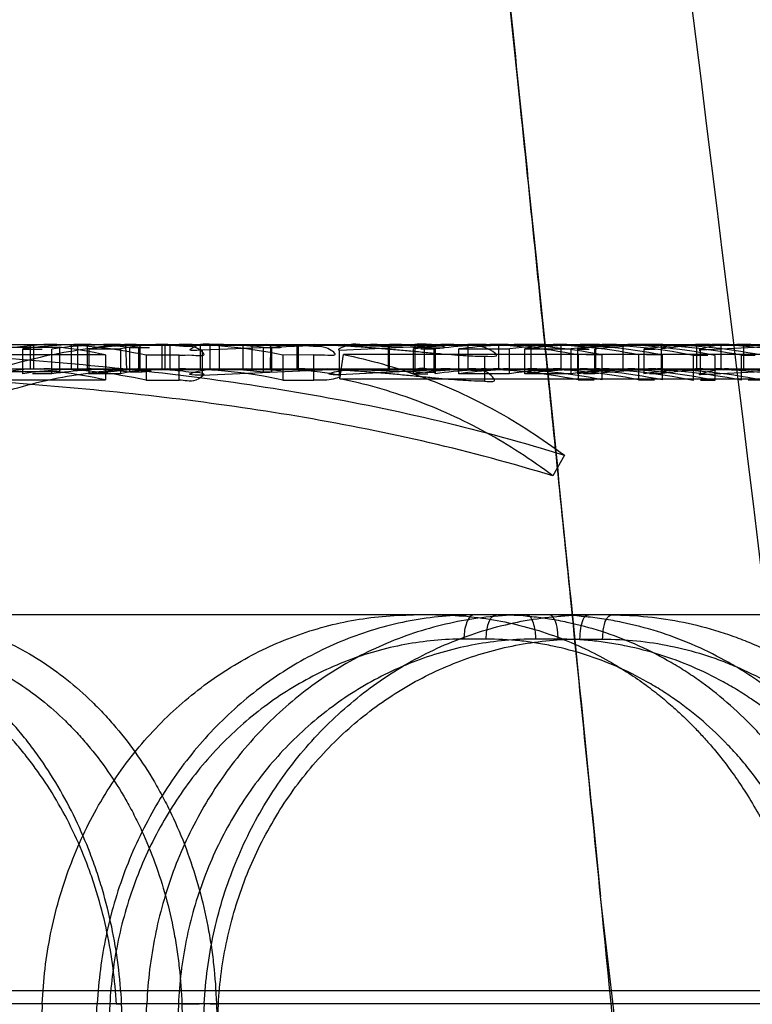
# Model space of a CAD drawing. Header units: millimetres. Extents: x 0 to 297, y 0 to 210.
# Tile 292 of 438: x 147.1989 to 147.2525, y 159.4255 to 159.4975. Entities that reach past the tile are written whole.
import ezdxf

# ---------------------------------------------------------------- set-up
doc = ezdxf.new("R2010")
doc.units = ezdxf.units.MM
doc.header["$LTSCALE"] = 16.335
doc.layers.add('INTFCLR_144815', color=7, linetype='CONTINUOUS')

msp = doc.modelspace()

# ---------------------------------------------------------------- linework, layer by layer
at = {"layer": 'INTFCLR_144815', "color": 9, "linetype": 'Continuous'}
for p, q in [((147.164701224, 159.4737782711), (147.2743686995, 159.4737782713)), ((147.2039001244, 159.4719778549), (147.2039001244, 159.47377787)), ((147.2076220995, 159.4735526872), (147.2076220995, 159.4717441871)), ((147.2135472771, 159.4719780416), (147.2135472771, 159.4737780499)), ((147.2173582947, 159.4735592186), (147.2173582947, 159.4717509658)), ((147.2278370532, 159.4737782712), (147.2278370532, 159.4719782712)), ((147.2285493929, 159.4719782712), (147.2285493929, 159.4737782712)), ((147.2317148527, 159.4737782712), (147.2317148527, 159.4719782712)), ((147.2339943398, 159.4719782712), (147.2339943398, 159.4737782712)), ((147.2106005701, 159.4711528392), (147.2106005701, 159.4729831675)), ((147.2204480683, 159.4711689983), (147.2204480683, 159.4729987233)), ((147.2487356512, 159.471536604), (147.2487356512, 159.4733527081)), ((147.1980435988, 159.4719782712), (147.2041590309, 159.4719782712)), ((147.2063165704, 159.4719782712), (147.2074620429, 159.4719782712)), ((147.207587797, 159.4719782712), (147.2132078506, 159.4719782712)), ((147.2155433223, 159.4719782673), (147.2205179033, 159.471978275)), ((147.2214300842, 159.4719782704), (147.2294230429, 159.4719782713)), ((147.2297550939, 159.4719782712), (147.2330642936, 159.4719782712)), ((147.2335916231, 159.4719782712), (147.2364572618, 159.4719782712)), ((147.2379664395, 159.4719782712), (147.2413480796, 159.4719782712)), ((147.241552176, 159.4719782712), (147.248389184, 159.4719782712)), ((147.2497910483, 159.4719782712), (147.2562863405, 159.4719782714)), ((147.2689839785, 159.4539782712), (147.03675921, 159.4539782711)), ((147.2330642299, 159.4522096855), (147.2314377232, 159.4522096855)), ((147.2383318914, 159.4522096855), (147.2366697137, 159.4522096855)), ((147.2399237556, 159.4522096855), (147.2415859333, 159.4522096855)), ((146.9822122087, 159.426490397), (147.3223029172, 159.4264903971)), ((147.0220789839, 159.4255483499), (147.2989428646, 159.4255483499)), ((147.2012338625, 159.3639782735), (147.2046042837, 159.4255483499)), ((147.2055247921, 159.4254855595), (147.2021560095, 159.3639782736)), ((147.2056198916, 159.3639782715), (147.2082359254, 159.4255483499)), ((147.2060074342, 159.4254855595), (147.2067317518, 159.4255426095)), ((147.2060074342, 159.4254855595), (147.2067317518, 159.4255426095)), ((147.2096452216, 159.3639782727), (147.2063903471, 159.4255483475)), ((147.2105495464, 159.4254855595), (147.2079378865, 159.3639782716)), ((147.2124269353, 159.4255483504), (147.2090439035, 159.3639782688)), ((147.210088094, 159.3639782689), (147.2134692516, 159.4254855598)), ((147.2107962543, 159.4254855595), (147.2133215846, 159.4255483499)), ((147.2107962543, 159.4254855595), (147.2127831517, 159.3639782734)), ((147.2133215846, 159.4255483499), (147.2153080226, 159.3639782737))]:
    msp.add_line(p, q, dxfattribs=at)
at = {"layer": 'INTFCLR_144815', "color": 6, "linetype": 'Continuous'}
for p, q in [((147.197248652, 159.4734440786), (147.200458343, 159.4737782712)), ((147.1973537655, 159.4735637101), (147.2018548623, 159.4735637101)), ((147.1997284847, 159.4719782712), (147.1997284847, 159.4737782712)), ((147.1999421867, 159.4737782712), (147.1999421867, 159.4719782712)), ((147.2018548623, 159.4735603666), (147.2018548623, 159.4717521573)), ((147.2026935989, 159.4737782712), (147.2026935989, 159.4719782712)), ((147.2031833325, 159.4719778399), (147.2031833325, 159.47377787)), ((147.2039001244, 159.47377787), (147.2031833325, 159.47377787)), ((147.2077289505, 159.473716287), (147.2039001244, 159.47377787)), ((147.2066846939, 159.4737221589), (147.2067586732, 159.471924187)), ((147.2066846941, 159.4737221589), (147.264550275, 159.473722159)), ((147.2069943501, 159.4735523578), (147.2076220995, 159.4735526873)), ((147.2069943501, 159.4717438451), (147.2069943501, 159.4735523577)), ((147.207587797, 159.4737782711), (147.2099060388, 159.4737158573)), ((147.2076220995, 159.4735526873), (147.2084240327, 159.4735521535)), ((147.2076220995, 159.4735526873), (147.2084240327, 159.4735521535)), ((147.2077289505, 159.473716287), (147.2077289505, 159.4719139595)), ((147.2093444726, 159.4719782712), (147.2093444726, 159.4737782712)), ((147.2095448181, 159.4737782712), (147.2095448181, 159.4719782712)), ((147.2099060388, 159.4737158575), (147.2099060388, 159.4719135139)), ((147.2121404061, 159.4737782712), (147.2121404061, 159.4719782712)), ((147.2227218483, 159.4737782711), (147.2123123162, 159.4733504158)), ((147.2128750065, 159.4719780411), (147.2128750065, 159.4737780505)), ((147.2172870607, 159.4737190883), (147.2135472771, 159.4737780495)), ((147.2159318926, 159.4737186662), (147.2151059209, 159.4737309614)), ((147.2159318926, 159.4737186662), (147.2151059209, 159.4737309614)), ((147.21525517, 159.4737727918), (147.2155433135, 159.4737782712)), ((147.21525517, 159.4737727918), (147.21525517, 159.4719725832)), ((147.2205179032, 159.4737782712), (147.2159318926, 159.4737186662)), ((147.2159318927, 159.4719164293), (147.2159318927, 159.4737186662)), ((147.2167706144, 159.473559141), (147.2173582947, 159.4735592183)), ((147.2167706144, 159.4717508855), (147.2167706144, 159.4735591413)), ((147.2193038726, 159.4737190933), (147.2170143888, 159.4737782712)), ((147.2172870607, 159.4719168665), (147.217312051, 159.4737782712)), ((147.2191997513, 159.4737782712), (147.2191997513, 159.4719782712)), ((147.2193038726, 159.4737190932), (147.2193038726, 159.4719168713)), ((147.2214300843, 159.4737782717), (147.2292526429, 159.4735110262)), ((147.2223208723, 159.4733635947), (147.2311285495, 159.4737782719)), ((147.2259135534, 159.4719782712), (147.2259135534, 159.4737782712)), ((147.2294230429, 159.4737782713), (147.2259627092, 159.4737216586)), ((147.2259627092, 159.4737216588), (147.2259627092, 159.4719195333)), ((147.2268581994, 159.4737782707), (147.2260006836, 159.4737683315)), ((147.2268581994, 159.4737782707), (147.2260006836, 159.4737683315)), ((147.2292526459, 159.4717009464), (147.2292526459, 159.4735110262)), ((147.2363209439, 159.4737462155), (147.2374328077, 159.4737747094)), ((147.2385202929, 159.4737469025), (147.2363209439, 159.4737469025)), ((147.2363209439, 159.4737462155), (147.2363209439, 159.4719450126)), ((147.2385202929, 159.4737469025), (147.2385202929, 159.4719457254)), ((147.2410554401, 159.4737459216), (147.2421852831, 159.4737746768)), ((147.2410554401, 159.4737459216), (147.2410554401, 159.4719447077)), ((147.243072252, 159.4737466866), (147.2417276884, 159.4737466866)), ((147.243072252, 159.4737466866), (147.243072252, 159.4719455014)), ((147.2458698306, 159.4737597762), (147.2458564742, 159.471627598)), ((147.2458698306, 159.4737597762), (147.2484520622, 159.4737597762)), ((147.2484520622, 159.4737597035), (147.2484520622, 159.4719590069)), ((147.2572676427, 159.4737782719), (147.2487356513, 159.473352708)), ((147.2502329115, 159.4737782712), (147.2502329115, 159.4719782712)), ((147.2519113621, 159.4719782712), (147.2519113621, 159.4737782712)), ((147.2052073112, 159.4730113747), (147.1983243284, 159.4730113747)), ((147.1991580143, 159.4716267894), (147.1991580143, 159.4734395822)), ((147.1991580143, 159.4734372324), (147.2005738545, 159.4734372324)), ((147.2012816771, 159.4716243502), (147.2012816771, 159.4734372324)), ((147.2039974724, 159.4734402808), (147.2039974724, 159.4716275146)), ((147.2039974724, 159.4734402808), (147.2063170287, 159.4734402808)), ((147.2052073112, 159.4730113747), (147.2052073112, 159.4711821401)), ((147.2063170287, 159.4734438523), (147.2063170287, 159.4716312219)), ((147.2106005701, 159.4729831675), (147.208178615, 159.4729765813)), ((147.208178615, 159.4729765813), (147.208178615, 159.4711459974)), ((147.2123123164, 159.4715342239), (147.2123123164, 159.4733504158)), ((147.2204480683, 159.4729987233), (147.2181908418, 159.4729921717)), ((147.2181908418, 159.4729921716), (147.2181908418, 159.4711621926)), ((147.2223208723, 159.4715479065), (147.2223208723, 159.4733635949)), ((147.2223471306, 159.4712610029), (147.2226156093, 159.4730341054)), ((147.2829457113, 159.4730341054), (147.2226156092, 159.4730341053)), ((147.2277363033, 159.4716305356), (147.2277363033, 159.4734431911)), ((147.2293390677, 159.4734434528), (147.2293390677, 159.4716308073)), ((147.2310540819, 159.4716281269), (147.2310540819, 159.4734408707)), ((147.2310540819, 159.4734387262), (147.2347671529, 159.4734387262)), ((147.232934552, 159.4729068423), (147.232934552, 159.471073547)), ((147.2347671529, 159.471625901), (147.2347671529, 159.4734387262)), ((147.2358865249, 159.4716286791), (147.2358865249, 159.4734414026)), ((147.2358865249, 159.4734393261), (147.239283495, 159.4734393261)), ((147.239283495, 159.4716265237), (147.239283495, 159.4734393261)), ((147.2397615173, 159.4716298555), (147.2397615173, 159.473442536)), ((147.2397615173, 159.4734372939), (147.2405956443, 159.4734372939)), ((147.2397954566, 159.4730004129), (147.2397954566, 159.4711707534)), ((147.2415317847, 159.4730048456), (147.240374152, 159.4730048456)), ((147.241012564, 159.471624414), (147.241012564, 159.4734372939)), ((147.2415317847, 159.4730048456), (147.2415317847, 159.4711753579)), ((147.2442164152, 159.4730093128), (147.2442164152, 159.4711799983)), ((147.2446054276, 159.4734355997), (147.2446054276, 159.4716226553)), ((147.2446054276, 159.4734355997), (147.2454393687, 159.4734355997)), ((147.2459527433, 159.4730048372), (147.2447952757, 159.4730048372)), ((147.2459527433, 159.4730048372), (147.2459527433, 159.4711753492)), ((147.2482027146, 159.4729707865), (147.2482027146, 159.4711399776)), ((147.249805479, 159.4729705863), (147.249805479, 159.4711397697)), ((147.2517252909, 159.4729786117), (147.2527344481, 159.4729786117)), ((147.2517252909, 159.472976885), (147.2517252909, 159.4711463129)), ((147.2018548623, 159.4717556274), (147.1973537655, 159.4717556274)), ((147.2012816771, 159.4716243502), (147.1998663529, 159.4716243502)), ((147.2031833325, 159.4719778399), (147.2039001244, 159.4719778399)), ((147.2077289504, 159.4719139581), (147.2039001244, 159.4719778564)), ((147.2039974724, 159.4716238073), (147.2074620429, 159.4719782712)), ((147.2063170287, 159.4716275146), (147.2039974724, 159.4716275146)), ((147.2041590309, 159.4719782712), (147.2063165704, 159.4719782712)), ((147.2646356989, 159.471924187), (147.2067586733, 159.471924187)), ((147.2076220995, 159.4717441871), (147.2069943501, 159.4717438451)), ((147.2074620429, 159.4719782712), (147.207587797, 159.4719782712)), ((147.2099060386, 159.4719135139), (147.2075877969, 159.4719782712)), ((147.2123123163, 159.4715342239), (147.2227218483, 159.4719782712)), ((147.2132078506, 159.4719782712), (147.2155433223, 159.4719782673)), ((147.2135472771, 159.4719780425), (147.2172870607, 159.4719168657)), ((147.2155433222, 159.4719782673), (147.2152551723, 159.4719725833)), ((147.2159318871, 159.4719164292), (147.2205179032, 159.471978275)), ((147.2173582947, 159.4717509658), (147.2167706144, 159.4717508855)), ((147.2193038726, 159.4719168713), (147.2170143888, 159.4719782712)), ((147.2172870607, 159.4719168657), (147.2180544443, 159.4718633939)), ((147.2172870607, 159.4719168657), (147.2180544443, 159.4718633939)), ((147.2205179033, 159.471978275), (147.2214300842, 159.4719782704)), ((147.2292526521, 159.4717009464), (147.2214300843, 159.4719782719)), ((147.2311285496, 159.4719782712), (147.2223208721, 159.4715479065)), ((147.2259211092, 159.4719259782), (147.2266989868, 159.4719778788)), ((147.2259211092, 159.4719259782), (147.2266989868, 159.4719778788)), ((147.2259627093, 159.4719195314), (147.2294230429, 159.4719782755)), ((147.2294230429, 159.4719782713), (147.2297550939, 159.4719782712)), ((147.2347671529, 159.471625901), (147.2310540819, 159.471625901)), ((147.2330642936, 159.4719782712), (147.2335916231, 159.4719782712)), ((147.239283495, 159.4716265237), (147.2358865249, 159.4716265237)), ((147.2363209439, 159.4719457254), (147.2385202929, 159.4719457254)), ((147.2364572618, 159.4719782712), (147.2379664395, 159.4719782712)), ((147.2379889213, 159.4719782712), (147.2368768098, 159.4719634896)), ((147.241012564, 159.471624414), (147.2401786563, 159.471624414)), ((147.2410554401, 159.4719455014), (147.2424004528, 159.4719455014)), ((147.2413480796, 159.4719782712), (147.241552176, 159.4719782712)), ((147.2427503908, 159.4719782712), (147.2416202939, 159.4719633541)), ((147.2458564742, 159.4716226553), (147.2450226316, 159.4716226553)), ((147.2484520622, 159.4719590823), (147.2458698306, 159.4719590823)), ((147.248389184, 159.4719782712), (147.2497910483, 159.4719782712)), ((147.2572676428, 159.4719782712), (147.2487356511, 159.471536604)), ((147.1983243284, 159.4711821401), (147.2052073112, 159.4711821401)), ((147.208178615, 159.4711459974), (147.2106005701, 159.4711528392)), ((147.2181908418, 159.4711621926), (147.2204480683, 159.4711689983)), ((147.2223471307, 159.4712610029), (147.2826356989, 159.4712610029)), ((147.2397954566, 159.4711753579), (147.2409534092, 159.4711753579)), ((147.2442164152, 159.4711753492), (147.2453743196, 159.4711753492)), ((147.2532390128, 159.4711481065), (147.2522298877, 159.4711481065)), ((147.2387886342, 159.4656600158), (147.2379355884, 159.4641534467)), ((147.2005884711, 159.4255483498), (147.1980863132, 159.3639782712)), ((147.2055247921, 159.4254855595), (147.204485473, 159.425549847)), ((147.2055247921, 159.4254855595), (147.204485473, 159.425549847)), ((147.2105495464, 159.4254855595), (147.2082359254, 159.4255483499)), ((147.2122654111, 159.4255539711), (147.2134692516, 159.4254855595)), ((147.2122654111, 159.4255539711), (147.2134692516, 159.4254855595))]:
    msp.add_line(p, q, dxfattribs=at)
msp.add_lwpolyline([(147.2152551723, 159.4719725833), (147.2152029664, 159.471969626), (147.2151605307, 159.4719662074), (147.2151278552, 159.4719623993), (147.215104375, 159.4719582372), (147.2150906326, 159.4719538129), (147.2150882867, 159.4719493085), (147.2150980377, 159.471944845), (147.215119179, 159.4719404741), (147.2151512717, 159.4719363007), (147.2151938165, 159.4719324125), (147.2152473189, 159.4719288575), (147.2153128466, 159.4719256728), (147.2153918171, 159.4719228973), (147.215482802, 159.4719205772), (147.215582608, 159.4719187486), (147.2156901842, 159.4719174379), (147.2158066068, 159.4719166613)], dxfattribs=at)
for centre, radius, start, end in [((147.2041623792, 159.4366393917), 0.0371389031, 90.0051656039, 97.7440058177), ((147.2006911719, 159.4384178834), 0.0353603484, 77.7753125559, 89.99003929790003), ((147.2063160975, 159.4367036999), 0.0370745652, 89.9992691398, 97.8044007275), ((147.1979889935, 159.4398641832), 0.0339172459, 77.7122491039, 83.4552302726), ((147.2030108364, 159.4385472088), 0.0352310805, 83.50778694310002, 89.71947087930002), ((147.2074781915, 159.4558789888), 0.0178994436, 90.0516917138, 101.2131780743), ((147.2097711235, 159.4557789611), 0.0179992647, 90.02176698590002, 101.0637060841), ((147.2105840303, 159.4365854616), 0.0371927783, 78.198411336, 89.99218428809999), ((147.2127458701, 159.4367093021), 0.0370689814, 83.766854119, 89.800399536), ((147.2330660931, 159.4312239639), 0.0425543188, 90.00242283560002, 97.1950055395), ((147.2346657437, 159.4312405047), 0.0425377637, 90.00100693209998, 97.1935906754), ((147.2364588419, 159.4303215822), 0.043456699, 90.00208323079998, 97.14444278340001), ((147.231806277, 159.4323648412), 0.0414134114, 78.8771953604, 89.99564603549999), ((147.2335843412, 159.4323288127), 0.0414495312, 78.9457751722, 89.98993415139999), ((147.2401529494, 159.4303437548), 0.0434345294, 92.15419323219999, 97.1228969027), ((147.2413493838, 159.4293161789), 0.0444621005, 90.0016807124, 97.05750903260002), ((147.2362733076, 159.4323717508), 0.0414065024, 78.9402808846, 89.9957251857), ((147.2379590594, 159.4323213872), 0.0414569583, 78.8826590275, 89.9898002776), ((147.2447275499, 159.4293176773), 0.044460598, 92.13365335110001, 97.0333309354), ((147.2459897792, 159.415841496), 0.0579367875, 90.00281966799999, 96.1712786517), ((147.2399486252, 159.4311906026), 0.042587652, 78.8245600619, 89.99618879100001), ((147.2473299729, 159.4159731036), 0.0578051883, 91.44742872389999, 96.2742685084), ((147.241545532, 159.4311514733), 0.0426268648, 78.826925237, 89.991069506), ((147.2434152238, 159.4302937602), 0.043484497, 78.9827873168, 89.9968251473), ((147.2496216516, 159.4374205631), 0.0363579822, 91.8434505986, 97.93025911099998), ((147.2449435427, 159.4302609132), 0.0435174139, 79.0107852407, 89.99253681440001), ((147.2508073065, 159.4373447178), 0.0364335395, 90.004947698, 97.8098845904), ((147.2483871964, 159.4292930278), 0.044485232, 79.14803895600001, 89.9974399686), ((147.2497938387, 159.4293490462), 0.0444292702, 79.1689651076, 90.0035985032), ((147.2288048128, 159.8332943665), 0.3598514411, 269.9149355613, 270.0850644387), ((147.2487369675, 159.2310755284), 0.2418956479, 89.87345591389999, 90.12654408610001), ((147.2004764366, 159.4567916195), 0.0151868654, 90.0682628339, 102.2711624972), ((147.2041605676, 159.4362044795), 0.0357737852, 90.002461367, 98.03849664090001), ((147.2006890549, 159.4378686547), 0.0341097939, 77.31608011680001, 89.98611801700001), ((147.2063182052, 159.4362108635), 0.0357674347, 90.0026188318, 98.094908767), ((147.1979979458, 159.4393302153), 0.0326505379, 77.24375898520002, 83.21597154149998), ((147.2030111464, 159.438023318), 0.0339549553, 83.2632107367, 89.70945100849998), ((147.2097806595, 159.454527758), 0.0174506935, 90.0537614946, 101.4481735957), ((147.2105835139, 159.4361178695), 0.0358605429, 77.7524052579, 89.9910688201), ((147.2127459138, 159.4362479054), 0.0357303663, 83.5324275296, 89.7929918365), ((147.2282705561, 159.8178478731), 0.3462176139, 269.9115861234, 270.0884138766), ((147.2330651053, 159.430975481), 0.041002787, 90.00113414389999, 97.4673909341), ((147.2346669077, 159.4309584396), 0.0410198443, 90.0026701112, 97.4629158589), ((147.2364579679, 159.4301042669), 0.0418740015, 90.000966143, 97.414760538), ((147.2318090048, 159.4320840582), 0.0398942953, 78.45190516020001, 89.9993979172), ((147.2335957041, 159.4321353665), 0.0398428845, 78.5107551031, 90.00586872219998), ((147.2401541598, 159.4300976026), 0.0418807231, 92.2358127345, 97.3902802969), ((147.2413486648, 159.4291331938), 0.04284507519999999, 90.0007826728, 97.32433052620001), ((147.2362759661, 159.4320901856), 0.0398881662, 78.5175428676, 89.99938104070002), ((147.2379706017, 159.4321292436), 0.039849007, 78.44495569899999, 90.005984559), ((147.2447285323, 159.4291114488), 0.0428668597, 92.21433308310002, 97.29754301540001), ((147.2459886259, 159.4161581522), 0.0558201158, 90.0017427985, 96.405059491), ((147.2399523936, 159.4309628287), 0.0410155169, 78.39570776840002, 90.001306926), ((147.2473307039, 159.4162541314), 0.055724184, 91.50224666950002, 96.5103313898), ((147.2415572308, 159.4310031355), 0.0409751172, 78.3870928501, 90.0070681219), ((147.243419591, 159.4301054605), 0.0418728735, 78.559206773, 90.00267864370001), ((147.2496176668, 159.4369760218), 0.0350023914, 91.9083427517, 98.2328818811), ((147.2449546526, 159.4301413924), 0.0418368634, 78.5790645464, 90.0074521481), ((147.250811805, 159.4367951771), 0.0351831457, 90.0124493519, 98.0966838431), ((147.2483922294, 159.4291489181), 0.0428294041, 78.7299455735, 90.00407388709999), ((147.2497969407, 159.4291833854), 0.0427948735, 78.7542677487, 90.0078890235), ((147.2492712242, 159.2382155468), 0.2329248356, 89.86858175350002, 90.13141824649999)]:
    msp.add_arc(centre, radius, start, end, dxfattribs=at)
msp.add_ellipse((146.8326356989, 157.2862271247), major_axis=(0, 3.6634840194), ratio=0.1377199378, start_param=-0.9685585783, end_param=-0.9445698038, dxfattribs=at)
at = {"layer": 'INTFCLR_144815', "color": 7, "linetype": 'Continuous'}
for points, knots in [([(147.200288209, 159.8370621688), (147.1999262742, 159.8370690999), (147.19984082, 159.8359171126), (147.1997146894, 159.8348987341), (147.199692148, 159.8335236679), (147.19969615, 159.8322358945), (147.1997238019, 159.8309995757), (147.1997659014, 159.8297294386), (147.1998342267, 159.8281575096), (147.1999340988, 159.8262868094), (147.2000437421, 159.8245121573), (147.2001495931, 159.8229323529), (147.2002498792, 159.821513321), (147.2003639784, 159.8199764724), (147.2004934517, 159.8183054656), (147.2006403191, 159.8164814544), (147.2008058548, 159.8144986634), (147.2009924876, 159.8123333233), (147.2012052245, 159.8099356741), (147.2014469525, 159.8072863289), (147.2017167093, 159.8044033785), (147.2020186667, 159.8012478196), (147.2023696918, 159.7976562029), (147.202758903, 159.7937537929), (147.2031920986, 159.7894859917), (147.2036775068, 159.7847777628), (147.2042418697, 159.7793847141), (147.2048775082, 159.773392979), (147.2055996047, 159.766666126), (147.2064152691, 159.7591470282), (147.2073548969, 159.7505634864), (147.2084172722, 159.7409312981), (147.2096237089, 159.7300579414), (147.2109835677, 159.7178538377), (147.2124756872, 159.7044954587), (147.2140952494, 159.6900037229), (147.2158108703, 159.6746337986), (147.2176324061, 159.6582683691), (147.2195291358, 159.6411535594), (147.2214931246, 159.6233320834), (147.2235094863, 159.6049108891), (147.2255903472, 159.5857503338), (147.2277458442, 159.5657248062), (147.2299574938, 159.5449717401), (147.2321930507, 159.5237673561), (147.234442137, 159.5021917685), (147.2367220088, 159.4800573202), (147.2390632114, 159.4570356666), (147.2406338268, 159.4413808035), (147.241432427, 159.4333639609)], [0, 0, 0, 0, 0.0026748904, 0.005488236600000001, 0.0089091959, 0.0123871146, 0.0151272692, 0.0180199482, 0.021784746, 0.0267505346, 0.0318633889, 0.0349225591, 0.038450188, 0.0423749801, 0.0463098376, 0.0508345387, 0.0558965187, 0.0610119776, 0.0668939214, 0.07368275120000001, 0.0806697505, 0.08828958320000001, 0.09710622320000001, 0.1073352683, 0.117268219, 0.1288037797, 0.1423095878, 0.1573359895, 0.1733261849, 0.1923010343, 0.2132218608, 0.2371303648, 0.2639065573, 0.2940600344, 0.3278667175, 0.3632278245, 0.4018086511, 0.4421431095, 0.4849015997, 0.5290472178, 0.5746263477, 0.6218320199, 0.6714603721, 0.7234531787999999, 0.7760483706, 0.829011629, 0.8837427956, 0.9404689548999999, 1, 1, 1, 1]), ([(147.2414324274, 159.4333639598), (147.2407047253, 159.440665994), (147.2393300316, 159.4543791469), (147.237366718, 159.4737242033), (147.2356194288, 159.4907665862), (147.2340575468, 159.50586584), (147.2326529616, 159.5193396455), (147.2313889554, 159.5313823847), (147.230237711, 159.5422846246), (147.2291764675, 159.5522811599), (147.2282013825, 159.5614222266), (147.2273195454, 159.5696542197), (147.2265356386, 159.5769452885), (147.2258334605, 159.5834550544), (147.2252040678, 159.5892737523), (147.2246421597, 159.5944566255), (147.2241395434, 159.5990829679), (147.2236871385, 159.603239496), (147.2232828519, 159.606947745), (147.222914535, 159.6103210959), (147.2225850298, 159.6133349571), (147.2222896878, 159.6160330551), (147.2220216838, 159.6184788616), (147.221778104, 159.6206996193), (147.2215555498, 159.6227268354), (147.2213546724, 159.6245551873), (147.2211705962, 159.6262294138), (147.2210017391, 159.627764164), (147.2208473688, 159.6291664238), (147.2207006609, 159.6304983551), (147.2205351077, 159.6320005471), (147.2203657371, 159.6335364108), (147.2202457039, 159.6346241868), (147.220191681, 159.6351137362)], [0, 0, 0, 0, 0.1085181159, 0.2038078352, 0.2875461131, 0.3618636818, 0.4282885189, 0.487877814, 0.5409311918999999, 0.5904083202, 0.6365382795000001, 0.6768771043, 0.7128403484, 0.7449807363, 0.7737025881, 0.7993897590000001, 0.8220747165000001, 0.8425199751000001, 0.8612199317, 0.8772376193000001, 0.8927018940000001, 0.9060547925, 0.9173756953, 0.9290872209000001, 0.9390925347, 0.9475344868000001, 0.9562877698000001, 0.964000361, 0.9703674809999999, 0.9771498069, 0.9838162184, 0.9927165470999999, 1, 1, 1, 1])]:
    msp.add_open_spline(points, degree=3, knots=knots, dxfattribs=at)
at = {"layer": 'INTFCLR_144815', "color": 9, "linetype": 'Continuous'}
for points, knots in [([(147.2939292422, 159.076301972), (147.2885169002, 159.1340301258), (147.2758473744, 159.2617119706), (147.2540261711, 159.4552279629), (147.2286106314, 159.6511563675), (147.2098896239, 159.7770173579), (147.2002882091, 159.8370621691)], [0, 0, 0, 0, 0.2268957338, 0.5020939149, 0.7620442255, 1, 1, 1, 1]), ([(147.2063903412, 159.4255483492), (147.2062918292, 159.4274337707), (147.2059286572, 159.4302478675), (147.205129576, 159.4334419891), (147.204569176, 159.4352241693), (147.2036413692, 159.437806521), (147.2022713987, 159.440679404), (147.2005633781, 159.4433174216), (147.1995078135, 159.44472912), (147.1978859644, 159.4467035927), (147.1960545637, 159.4484764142), (147.1940473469, 159.4499765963), (147.1926941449, 159.4508831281), (147.1902679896, 159.4522472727), (147.187649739, 159.453203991), (147.185355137, 159.4536817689), (147.183820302, 159.4539093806), (147.1826580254, 159.4539782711), (147.1818851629, 159.4539782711)], [0, 0, 0, 0, 0.1372712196, 0.2052298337, 0.2392153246, 0.2730583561, 0.4047297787, 0.4692984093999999, 0.5013153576, 0.5328355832, 0.6550823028, 0.685130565, 0.7150016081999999, 0.7734436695, 0.8872368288, 0.9156003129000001, 0.9438071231, 1, 1, 1, 1]), ([(147.1893380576, 159.4539782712), (147.1908724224, 159.4539782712), (147.1931929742, 159.453703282), (147.1957858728, 159.4529253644), (147.1972431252, 159.4523502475), (147.1994180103, 159.4513474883), (147.2018209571, 159.4498024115), (147.2039633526, 159.4479079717), (147.2051360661, 159.4467061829), (147.2068481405, 159.4447724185), (147.208341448, 159.4426134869), (147.2095979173, 159.4402990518), (147.2103916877, 159.4386727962), (147.2116142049, 159.4357002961), (147.2124703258, 159.4325662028), (147.2129417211, 159.429809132), (147.2131882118, 159.4279248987), (147.2132902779, 159.426500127), (147.2133215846, 159.4255483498)], [0, 0, 0, 0, 0.1122131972, 0.1688827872, 0.1976770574, 0.2267148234, 0.3439892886, 0.40465764, 0.4356288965, 0.4667317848, 0.5935166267, 0.6262191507, 0.6593305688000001, 0.7258095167, 0.8610570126, 0.8956709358, 0.930355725, 1, 1, 1, 1]), ([(147.2321697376, 159.4539782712), (147.2318653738, 159.4539782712), (147.2314891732, 159.4531590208), (147.2314402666, 159.4525679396), (147.2314377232, 159.4522096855)], [0, 0, 0, 0, 0.4593290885, 1, 1, 1, 1]), ([(147.2330642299, 159.4522096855), (147.2330657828, 159.4524284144), (147.2331114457, 159.4530155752), (147.2333615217, 159.4539782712), (147.2337962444, 159.4539782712)], [0, 0, 0, 0, 0.3347341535, 1, 1, 1, 1]), ([(147.2609925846, 159.4255483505), (147.2609145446, 159.4274345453), (147.2605521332, 159.4302561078), (147.2597059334, 159.4334453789), (147.259104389, 159.4352259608), (147.2580960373, 159.4378215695), (147.2565890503, 159.44070339), (147.2547153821, 159.4433238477), (147.253549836, 159.4447319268), (147.2517355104, 159.4467234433), (147.2496915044, 159.4484926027), (147.2474693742, 159.4499787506), (147.245951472, 159.4508876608), (147.2432112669, 159.452260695), (147.2402800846, 159.4532075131), (147.2377112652, 159.4536820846), (147.235978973, 159.4539097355), (147.2346687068, 159.4539782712), (147.2337962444, 159.4539782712)], [0, 0, 0, 0, 0.1304370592, 0.1952530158, 0.2277726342, 0.2602431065, 0.3876391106, 0.4509388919, 0.4825686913, 0.5138780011, 0.6370759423, 0.6678190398, 0.6985664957, 0.7592577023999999, 0.8793245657, 0.9095586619, 0.9397177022, 1, 1, 1, 1]), ([(147.2360247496, 159.4539782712), (147.2363150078, 159.4539782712), (147.2366198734, 159.4531268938), (147.2366674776, 159.4525671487), (147.2366697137, 159.4522096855)], [0, 0, 0, 0, 0.4481171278, 1, 1, 1, 1]), ([(147.2658231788, 159.4255483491), (147.2657192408, 159.4274372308), (147.2653118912, 159.4302617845), (147.2644078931, 159.4334469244), (147.2637711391, 159.4352266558), (147.2627064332, 159.4378265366), (147.2611283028, 159.4407093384), (147.2591845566, 159.4433252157), (147.2579770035, 159.444732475), (147.2560960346, 159.4467267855), (147.2539861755, 159.4484947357), (147.251700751, 159.4499789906), (147.2501386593, 159.4508880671), (147.2473218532, 159.4522613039), (147.2443184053, 159.4532074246), (147.2416889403, 159.4536820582), (147.2399175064, 159.4539096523), (147.2385784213, 159.4539782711), (147.2376869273, 159.4539782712)], [0, 0, 0, 0, 0.1288424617, 0.1930338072, 0.2252879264, 0.2575272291, 0.384363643, 0.447594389, 0.4792415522, 0.5106015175, 0.6342979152, 0.6652280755, 0.6961834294, 0.7573337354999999, 0.8784031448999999, 0.9088847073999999, 0.939282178, 1, 1, 1, 1]), ([(147.2383318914, 159.4522096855), (147.2383305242, 159.4524282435), (147.2382852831, 159.4529398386), (147.2381705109, 159.4535590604), (147.237837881, 159.4539782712), (147.2376869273, 159.4539782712)], [0, 0, 0, 0, 0.3325914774, 0.7702901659, 1, 1, 1, 1]), ([(147.2399237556, 159.4522096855), (147.2399254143, 159.45247485), (147.2399759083, 159.4530341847), (147.2401912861, 159.4539782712), (147.2405687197, 159.4539782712)], [0, 0, 0, 0, 0.4126491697, 1, 1, 1, 1]), ([(147.2415859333, 159.4522096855), (147.2415873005, 159.4524282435), (147.2416325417, 159.4529398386), (147.2417473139, 159.4535590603), (147.2420799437, 159.4539782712), (147.2422308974, 159.4539782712)], [0, 0, 0, 0, 0.3325914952, 0.7702902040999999, 1, 1, 1, 1]), ([(147.2422308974, 159.4539782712), (147.243998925, 159.4539782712), (147.2466629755, 159.4537064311), (147.2496685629, 159.4529273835), (147.2513558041, 159.4523514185), (147.2538477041, 159.4513579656), (147.2566190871, 159.4498267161), (147.2591267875, 159.4479151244), (147.2604908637, 159.4467093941), (147.2624567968, 159.4447952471), (147.2641979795, 159.4426379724), (147.2656734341, 159.4403023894), (147.2665957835, 159.4386801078), (147.2680150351, 159.4357256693), (147.2690271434, 159.432580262), (147.2695881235, 159.4298106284), (147.2698823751, 159.4279274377), (147.2700079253, 159.4265009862), (147.2700491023, 159.4255483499)], [0, 0, 0, 0, 0.1208501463, 0.1814032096, 0.2119749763, 0.2426503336, 0.3647425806, 0.4266530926, 0.4579310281, 0.4891255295, 0.6141870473, 0.6459586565, 0.6779489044, 0.7416879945, 0.8697536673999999, 0.9022899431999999, 0.9348235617, 1, 1, 1, 1]), ([(147.2060074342, 159.4254855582), (147.2059137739, 159.4272579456), (147.2055707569, 159.4299033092), (147.2048171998, 159.4329055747), (147.2042892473, 159.4345808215), (147.2034151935, 159.4370083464), (147.202125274, 159.4397089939), (147.200517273, 159.4421884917), (147.1995236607, 159.4435154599), (147.1979971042, 159.4453716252), (147.1962734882, 159.4470379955), (147.1943847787, 159.4484480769), (147.1931115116, 159.4493002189), (147.1908287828, 159.4505825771), (147.1883655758, 159.4514816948), (147.186207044, 159.4519310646), (147.1847632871, 159.4521451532), (147.183669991, 159.4522096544), (147.1829430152, 159.4522096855)], [0, 0, 0, 0, 0.1372189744, 0.2051572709, 0.2391345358, 0.2729704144, 0.4046232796, 0.4691910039, 0.5012093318, 0.532732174, 0.6549974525, 0.6850517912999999, 0.7149291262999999, 0.7733849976, 0.8872107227, 0.9155819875, 0.9437956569, 1, 1, 1, 1]), ([(147.1882802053, 159.4522096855), (147.1897215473, 159.4522096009), (147.1919014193, 159.4519513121), (147.1943368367, 159.451219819), (147.1957055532, 159.4506793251), (147.1977482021, 159.4497366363), (147.2000049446, 159.4482843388), (147.2020164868, 159.4465035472), (147.2031174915, 159.4453738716), (147.2047249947, 159.4435561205), (147.2061265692, 159.4415266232), (147.2073056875, 159.4393511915), (147.2080506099, 159.4378224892), (147.2091977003, 159.4350282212), (147.2100001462, 159.4320821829), (147.2104416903, 159.4294906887), (147.2106722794, 159.4277194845), (147.210767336, 159.42638021), (147.2107962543, 159.4254855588)], [0, 0, 0, 0, 0.1121881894, 0.1688419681, 0.1976277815, 0.2266576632, 0.3439058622, 0.4045631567, 0.4355300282, 0.4666294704, 0.5934112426, 0.6261161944, 0.6592317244, 0.7257227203, 0.8610048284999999, 0.8956301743, 0.9303276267, 1, 1, 1, 1]), ([(147.2314377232, 159.4522096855), (147.2307124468, 159.4522096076), (147.2292610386, 159.4521430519), (147.2271000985, 159.4518415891), (147.2249688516, 159.451342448), (147.2228810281, 159.4506487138), (147.2208526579, 159.4497648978), (147.2188989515, 159.4486977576), (147.2170336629, 159.4474555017), (147.2152700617, 159.4460463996), (147.21361992, 159.4444809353), (147.2120957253, 159.4427697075), (147.2107075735, 159.4409257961), (147.20946569, 159.4389616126), (147.2083782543, 159.4368908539), (147.2074535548, 159.4347278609), (147.206698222, 159.4324890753), (147.2061170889, 159.4301917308), (147.2057151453, 159.4278524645), (147.2055680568, 159.42627564), (147.2055247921, 159.4254855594)], [0, 0, 0, 0, 0.0530568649, 0.1061093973, 0.1593969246, 0.2129613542, 0.2668340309, 0.3210375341, 0.3756021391, 0.4305716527, 0.4859732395, 0.5417976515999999, 0.598018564, 0.6546259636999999, 0.7116114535, 0.7689383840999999, 0.8265308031, 0.8842829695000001, 0.9421158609, 1, 1, 1, 1]), ([(147.2366697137, 159.4522096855), (147.2359290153, 159.4522096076), (147.2344479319, 159.452143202), (147.2322439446, 159.451841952), (147.2300728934, 159.4513430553), (147.2279487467, 159.4506495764), (147.2258878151, 159.4497659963), (147.2239055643, 159.4486990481), (147.2220159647, 159.4474569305), (147.2202324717, 159.4460478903), (147.2185670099, 159.4444824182), (147.2170322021, 159.442771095), (147.2156382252, 159.4409270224), (147.2143953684, 159.4389626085), (147.2133118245, 159.4368915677), (147.2123958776, 159.4347282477), (147.2116540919, 159.4324891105), (147.2110911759, 159.4301914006), (147.2107120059, 159.4278517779), (147.2105830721, 159.4262753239), (147.2105495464, 159.4254855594)], [0, 0, 0, 0, 0.05385141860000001, 0.1076145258, 0.1615168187, 0.2155885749, 0.2698527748, 0.3243277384, 0.3790435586, 0.4340472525, 0.4893727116, 0.5450201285, 0.600975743, 0.6572438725, 0.7138321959, 0.7707214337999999, 0.8278541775, 0.8851436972, 0.9425295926, 1, 1, 1, 1]), ([(147.2134692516, 159.4254855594), (147.2135127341, 159.426276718), (147.2136618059, 159.4278559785), (147.2140711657, 159.4301982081), (147.2146638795, 159.4324974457), (147.2154344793, 159.4347366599), (147.2163779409, 159.4368991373), (147.2174876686, 159.4389693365), (147.2187554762, 159.4409332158), (147.2201729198, 159.4427768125), (147.2217294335, 159.4444875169), (147.2234146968, 159.4460523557), (147.2252159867, 159.4474608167), (147.2271210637, 159.4487022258), (147.2291161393, 159.4497683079), (147.2311873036, 159.4506510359), (147.2333192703, 159.4513438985), (147.2354955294, 159.4518423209), (147.2377018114, 159.452143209), (147.2391833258, 159.4522096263), (147.2399237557, 159.4522096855)], [0, 0, 0, 0, 0.0573704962, 0.1147152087, 0.1719891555, 0.2291081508, 0.2859985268, 0.3426328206, 0.3989939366, 0.4550614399, 0.5108213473, 0.566261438, 0.6213772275, 0.6761800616, 0.7306953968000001, 0.78495367, 0.8389832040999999, 0.8927952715, 0.9463889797, 1, 1, 1, 1]), ([(147.2586093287, 159.4254855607), (147.258536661, 159.4272585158), (147.2581972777, 159.4299107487), (147.2574029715, 159.432908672), (147.2568384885, 159.4345824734), (147.2558919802, 159.4370222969), (147.2544768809, 159.4397311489), (147.2527171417, 159.4421944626), (147.251622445, 159.4435180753), (147.249918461, 159.4453901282), (147.247998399, 159.4470531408), (147.245910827, 159.4484500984), (147.2444848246, 159.4493044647), (147.2419104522, 159.4505951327), (147.2391564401, 159.4514850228), (147.2367428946, 159.4519313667), (147.2351152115, 159.4521454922), (147.2338840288, 159.4522096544), (147.2330642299, 159.4522096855)], [0, 0, 0, 0, 0.1304692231, 0.195296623, 0.2278209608, 0.2602955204, 0.3877013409, 0.4510002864, 0.482628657, 0.5139363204, 0.6371215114, 0.6678607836, 0.6986043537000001, 0.7592876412, 0.8793364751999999, 0.9095668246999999, 0.939722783, 1, 1, 1, 1]), ([(147.2647982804, 159.425485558), (147.2646999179, 159.4272611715), (147.2643160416, 159.429916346), (147.2634646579, 159.4329101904), (147.2628654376, 159.4345831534), (147.2618634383, 159.4370271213), (147.2603786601, 159.4397370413), (147.2585500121, 159.442195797), (147.2574140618, 159.4435186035), (147.2556447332, 159.4453933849), (147.253660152, 159.4470551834), (147.2515106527, 159.4484503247), (147.2500415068, 159.4493048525), (147.2473923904, 159.450595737), (147.2445678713, 159.4514849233), (147.2420951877, 159.4519313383), (147.2404294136, 159.4521454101), (147.2391701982, 159.4522096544), (147.2383318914, 159.4522096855)], [0, 0, 0, 0, 0.1288133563, 0.1929938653, 0.2252436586, 0.2574793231, 0.3843072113, 0.4475385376, 0.4791869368, 0.5105487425, 0.6342565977, 0.6651901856, 0.6961489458, 0.7573064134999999, 0.8783917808, 0.9088769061, 0.9392774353, 1, 1, 1, 1]), ([(147.2415859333, 159.4522096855), (147.2432473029, 159.452209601), (147.2457506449, 159.4519542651), (147.2485747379, 159.4512217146), (147.2501600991, 159.4506804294), (147.2525014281, 159.4497465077), (147.2551053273, 159.4483072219), (147.2574611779, 159.4465102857), (147.2587425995, 159.4453768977), (147.2605895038, 159.4435776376), (147.2622249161, 159.4415497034), (147.2636106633, 159.4393543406), (147.2644769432, 159.4378293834), (147.2658097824, 159.4350521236), (147.2667597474, 159.4320954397), (147.2672862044, 159.4294921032), (147.2675621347, 159.4277218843), (147.2676795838, 159.4263810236), (147.2677179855, 159.4254855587)], [0, 0, 0, 0, 0.1208400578, 0.1813858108, 0.2119535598, 0.2426250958, 0.3647039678, 0.4266081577, 0.4578834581, 0.4890757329, 0.614133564, 0.6459059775, 0.6778979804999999, 0.741642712, 0.8697256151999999, 0.9022679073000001, 0.9348083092, 1, 1, 1, 1]), ([(147.2815890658, 159.0380882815), (147.2805365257, 159.0499547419), (147.2742892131, 159.1195518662), (147.2616161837, 159.2513867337), (147.2486260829, 159.3712159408), (147.2414324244, 159.4333639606)], [0, 0, 0, 0, 0.08995059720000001, 0.5276123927, 1, 1, 1, 1])]:
    msp.add_open_spline(points, degree=3, knots=knots, dxfattribs=at)
at = {"layer": 'INTFCLR_144815', "color": 6, "linetype": 'Continuous'}
for points, knots in [([(147.1647012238, 159.4737782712), (147.1708872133, 159.473773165), (147.1832762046, 159.4736473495), (147.2018641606, 159.472659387), (147.2205024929, 159.4704007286), (147.2327352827, 159.4675555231), (147.2387886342, 159.4656600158)], [0, 0, 0, 0, 0.2481974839, 0.4967363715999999, 0.7464265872, 1, 1, 1, 1]), ([(147.1905116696, 159.4691161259), (147.1913539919, 159.469569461), (147.1930624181, 159.4704135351), (147.1957005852, 159.4714876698), (147.1983919, 159.4723616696), (147.2011260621, 159.4730335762), (147.2038930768, 159.4734997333), (147.2057531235, 159.4736710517), (147.206684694, 159.4737221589)], [0, 0, 0, 0, 0.1693161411, 0.3369560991, 0.5037653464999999, 0.6697343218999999, 0.8348603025, 1, 1, 1, 1]), ([(147.2106005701, 159.4729831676), (147.2109063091, 159.4729838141), (147.2113725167, 159.4730445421), (147.2128209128, 159.4728312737), (147.2117856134, 159.4736684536), (147.2109595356, 159.473581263), (147.2102909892, 159.4736927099), (147.2099060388, 159.4737158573)], [0, 0, 0, 0, 0.2027236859, 0.4021819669, 0.5694587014, 0.7442938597, 1, 1, 1, 1]), ([(147.2123123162, 159.4733504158), (147.2120056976, 159.473353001), (147.2109358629, 159.4732220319), (147.2123070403, 159.4739516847), (147.2128127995, 159.4737782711), (147.2132078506, 159.4737782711)], [0, 0, 0, 0, 0.3251001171, 0.5811519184, 1, 1, 1, 1]), ([(147.2123123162, 159.4733504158), (147.2120056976, 159.473353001), (147.2109358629, 159.4732220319), (147.2123070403, 159.4739516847), (147.2128127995, 159.4737782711), (147.2132078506, 159.4737782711)], [0, 0, 0, 0, 0.3251001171, 0.5811519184, 1, 1, 1, 1]), ([(147.2173582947, 159.4735592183), (147.217597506, 159.4735597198), (147.2185765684, 159.4735075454), (147.2175544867, 159.4737037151), (147.2172870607, 159.4737190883)], [0, 0, 0, 0, 0.4717443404, 1, 1, 1, 1]), ([(147.2204480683, 159.4729987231), (147.2207083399, 159.4729996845), (147.2211194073, 159.4730430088), (147.2224232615, 159.4728825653), (147.2212919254, 159.4736582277), (147.2204437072, 159.4735830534), (147.2197231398, 159.4736951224), (147.2193038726, 159.4737190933)], [0, 0, 0, 0, 0.1755385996, 0.3524211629, 0.535219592, 0.7167679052, 1, 1, 1, 1]), ([(147.2193432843, 159.4737782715), (147.2197365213, 159.4737782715), (147.2205453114, 159.4737682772), (147.2217643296, 159.4737269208), (147.2229927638, 159.4736627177), (147.2242084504, 159.4735809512), (147.2254022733, 159.4734863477), (147.2265632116, 159.4733848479), (147.2276931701, 159.4732810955), (147.2287754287, 159.4731807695), (147.2297938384, 159.4730877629), (147.2307190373, 159.473011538), (147.2317535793, 159.472937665), (147.2324834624, 159.4729093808), (147.2329345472, 159.4729068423)], [0, 0, 0, 0, 0.0865917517, 0.1780925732, 0.2685681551, 0.3574525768, 0.4463866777, 0.5322704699, 0.6140677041, 0.6962527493, 0.7716083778, 0.8392567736, 0.9006684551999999, 1, 1, 1, 1]), ([(147.2250851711, 159.4737782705), (147.2246609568, 159.4737782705), (147.2238277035, 159.4736787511), (147.2232073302, 159.4739053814), (147.2220973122, 159.4733650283), (147.2223208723, 159.4733635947)], [0, 0, 0, 0, 0.4452606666, 0.7653436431, 1, 1, 1, 1]), ([(147.2250851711, 159.4737782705), (147.2246609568, 159.4737782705), (147.2238277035, 159.4736787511), (147.2232073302, 159.4739053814), (147.2220973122, 159.4733650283), (147.2223208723, 159.4733635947)], [0, 0, 0, 0, 0.4452606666, 0.7653436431, 1, 1, 1, 1]), ([(147.2292526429, 159.4735110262), (147.2295109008, 159.4735127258), (147.2304811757, 159.4735073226), (147.2288130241, 159.4738465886), (147.2283212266, 159.4737782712), (147.2278340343, 159.4737782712)], [0, 0, 0, 0, 0.2592384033, 0.5109685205, 1, 1, 1, 1]), ([(147.2329345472, 159.4729068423), (147.2332281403, 159.4729097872), (147.2343892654, 159.4727970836), (147.2326125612, 159.4738240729), (147.2317164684, 159.4736866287), (147.2306486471, 159.4737789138), (147.2300697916, 159.4737782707), (147.2297550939, 159.4737782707)], [0, 0, 0, 0, 0.1714433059, 0.397076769, 0.6576210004, 0.8162419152, 1, 1, 1, 1]), ([(147.2329345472, 159.4729068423), (147.2332281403, 159.4729097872), (147.2343892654, 159.4727970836), (147.2326125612, 159.4738240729), (147.2317164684, 159.4736866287), (147.2306486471, 159.4737789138), (147.2300697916, 159.4737782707), (147.2297550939, 159.4737782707)], [0, 0, 0, 0, 0.1714433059, 0.397076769, 0.6576210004, 0.8162419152, 1, 1, 1, 1]), ([(147.2524305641, 159.4737782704), (147.2521516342, 159.4737782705), (147.2516433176, 159.4737777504), (147.2506557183, 159.4737178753), (147.2500932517, 159.4737970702), (147.2484007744, 159.47335493), (147.2487356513, 159.473352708)], [0, 0, 0, 0, 0.223407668, 0.4195209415, 0.7317758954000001, 1, 1, 1, 1]), ([(147.2524305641, 159.4737782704), (147.2521516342, 159.4737782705), (147.2516433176, 159.4737777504), (147.2506557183, 159.4737178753), (147.2500932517, 159.4737970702), (147.2484007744, 159.47335493), (147.2487356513, 159.473352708)], [0, 0, 0, 0, 0.223407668, 0.4195209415, 0.7317758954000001, 1, 1, 1, 1]), ([(147.2226156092, 159.4730341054), (147.2235775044, 159.4728399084), (147.2254890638, 159.4723769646), (147.2283014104, 159.4714606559), (147.2310514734, 159.4703276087), (147.2337287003, 159.4689839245), (147.2363216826, 159.4674338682), (147.2379776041, 159.4662723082), (147.2387886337, 159.465660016)], [0, 0, 0, 0, 0.1642768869, 0.328872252, 0.4947033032, 0.6617291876, 0.8298803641, 1, 1, 1, 1]), ([(147.2278340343, 159.4719782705), (147.2281833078, 159.4719782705), (147.2284241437, 159.4722438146), (147.2294024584, 159.4717019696), (147.2292526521, 159.4717009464)], [0, 0, 0, 0, 0.6998302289, 1, 1, 1, 1]), ([(147.2278340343, 159.4719782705), (147.2281833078, 159.4719782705), (147.2284241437, 159.4722438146), (147.2294024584, 159.4717019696), (147.2292526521, 159.4717009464)], [0, 0, 0, 0, 0.6998302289, 1, 1, 1, 1]), ([(147.2379355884, 159.4641534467), (147.2319706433, 159.4659826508), (147.2199056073, 159.4687280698), (147.2015096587, 159.4709016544), (147.1831149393, 159.471852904), (147.1708389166, 159.4719730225), (147.1647012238, 159.4719782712)], [0, 0, 0, 0, 0.2524479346, 0.5018346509, 0.7507678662, 1, 1, 1, 1]), ([(147.2067586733, 159.471924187), (147.2058599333, 159.471874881), (147.2040658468, 159.4717095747), (147.2013974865, 159.4712597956), (147.1987617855, 159.4706117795), (147.1961682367, 159.4697692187), (147.1936268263, 159.4687342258), (147.1919813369, 159.4679211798), (147.191170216, 159.4674846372)], [0, 0, 0, 0, 0.1652943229, 0.3305000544, 0.4964943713, 0.6632805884, 0.8308415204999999, 1, 1, 1, 1]), ([(147.2077289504, 159.4719139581), (147.2080064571, 159.471896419), (147.2091477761, 159.4718427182), (147.2079360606, 159.4717441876), (147.2076220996, 159.4717441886)], [0, 0, 0, 0, 0.4696796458, 1, 1, 1, 1]), ([(147.2099060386, 159.4719135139), (147.2101575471, 159.4718978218), (147.2107441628, 159.4718649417), (147.2114137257, 159.4717287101), (147.2127835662, 159.4717327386), (147.2115607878, 159.4709074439), (147.211007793, 159.4711537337), (147.2106005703, 159.4711528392)], [0, 0, 0, 0, 0.1696150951, 0.374329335, 0.5646189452, 0.7259048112, 1, 1, 1, 1]), ([(147.2123123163, 159.4715342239), (147.2120044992, 159.4715369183), (147.2104719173, 159.4714919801), (147.2125862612, 159.4719782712), (147.2132078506, 159.4719782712)], [0, 0, 0, 0, 0.3312059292, 1, 1, 1, 1]), ([(147.2193038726, 159.4719168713), (147.2195480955, 159.4719023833), (147.2200747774, 159.4718650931), (147.2208957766, 159.4717842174), (147.2215570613, 159.4716684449), (147.22285427, 159.4714774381), (147.2213212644, 159.4710733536), (147.2208268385, 159.4711704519), (147.2204480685, 159.4711689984)], [0, 0, 0, 0, 0.1427642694, 0.3127622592, 0.4581104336, 0.6109393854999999, 0.7789710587, 1, 1, 1, 1]), ([(147.2329345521, 159.471073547), (147.2326074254, 159.4710754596), (147.2320277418, 159.4710923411), (147.2311560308, 159.4711484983), (147.2302937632, 159.4712174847), (147.2293088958, 159.4713065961), (147.2282296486, 159.4714109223), (147.2270950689, 159.4715195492), (147.2259373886, 159.4716276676), (147.2247697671, 159.4717290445), (147.2235695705, 159.4718201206), (147.2223535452, 159.4718957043), (147.2209424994, 159.4719588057), (147.2199358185, 159.4719782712), (147.2193432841, 159.4719782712)], [0, 0, 0, 0, 0.0720216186, 0.1276255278, 0.1923027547, 0.2624605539, 0.3453378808, 0.4310176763, 0.5133924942, 0.6013219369, 0.6890454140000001, 0.7783820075, 0.8695473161, 1, 1, 1, 1]), ([(147.2223208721, 159.4715479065), (147.2220686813, 159.4715495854), (147.2210740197, 159.4715625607), (147.2225367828, 159.4719071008), (147.2232406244, 159.4719199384), (147.224187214, 159.4719743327), (147.2247860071, 159.4719782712), (147.2250851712, 159.4719782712)], [0, 0, 0, 0, 0.1753824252, 0.3779915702, 0.5754798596, 0.7919553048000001, 1, 1, 1, 1]), ([(147.2223208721, 159.4715479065), (147.2220686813, 159.4715495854), (147.2210740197, 159.4715625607), (147.2225367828, 159.4719071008), (147.2232406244, 159.4719199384), (147.224187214, 159.4719743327), (147.2247860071, 159.4719782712), (147.2250851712, 159.4719782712)], [0, 0, 0, 0, 0.1753824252, 0.3779915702, 0.5754798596, 0.7919553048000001, 1, 1, 1, 1]), ([(147.2329345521, 159.471073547), (147.2331767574, 159.4710760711), (147.2340509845, 159.470911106), (147.2330362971, 159.471945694), (147.2321613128, 159.4718109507), (147.2310200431, 159.4719869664), (147.2302068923, 159.4719782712), (147.229755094, 159.4719782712)], [0, 0, 0, 0, 0.1473885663, 0.3183607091, 0.5013427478, 0.7250833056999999, 1, 1, 1, 1]), ([(147.2329345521, 159.471073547), (147.2331767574, 159.4710760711), (147.2340509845, 159.470911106), (147.2330362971, 159.471945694), (147.2321613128, 159.4718109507), (147.2310200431, 159.4719869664), (147.2302068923, 159.4719782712), (147.229755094, 159.4719782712)], [0, 0, 0, 0, 0.1473885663, 0.3183607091, 0.5013427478, 0.7250833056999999, 1, 1, 1, 1]), ([(147.2487356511, 159.471536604), (147.2484798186, 159.4715383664), (147.2499589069, 159.4720230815), (147.2504719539, 159.4718940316), (147.2515592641, 159.4719797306), (147.2521223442, 159.4719782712), (147.252430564, 159.4719782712)], [0, 0, 0, 0, 0.2043255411, 0.5349097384, 0.7538401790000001, 1, 1, 1, 1]), ([(147.2487356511, 159.471536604), (147.2484798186, 159.4715383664), (147.2499589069, 159.4720230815), (147.2504719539, 159.4718940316), (147.2515592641, 159.4719797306), (147.2521223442, 159.4719782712), (147.252430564, 159.4719782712)], [0, 0, 0, 0, 0.2043255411, 0.5349097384, 0.7538401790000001, 1, 1, 1, 1]), ([(147.2379355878, 159.4641534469), (147.2371530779, 159.464744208), (147.2355557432, 159.4658645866), (147.2330549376, 159.4673592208), (147.2304738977, 159.4686542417), (147.2278235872, 159.4697458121), (147.2251143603, 159.4706282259), (147.2232733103, 159.4710740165), (147.2223471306, 159.4712610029)], [0, 0, 0, 0, 0.1702925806, 0.3385298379, 0.5055802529, 0.6713830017, 0.8358911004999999, 1, 1, 1, 1]), ([(147.2005884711, 159.4255483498), (147.2006230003, 159.4263984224), (147.2007588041, 159.4281027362), (147.201163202, 159.430639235), (147.2017677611, 159.4331340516), (147.2025629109, 159.4355493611), (147.20353552, 159.43786032), (147.2046772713, 159.4400594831), (147.2059847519, 159.442143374), (147.2074512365, 159.4440999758), (147.2090606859, 159.4459081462), (147.2107985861, 159.4475547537), (147.2126528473, 159.4490313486), (147.2146163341, 159.4503326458), (147.2166723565, 159.4514471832), (147.2188008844, 159.4523655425), (147.2209818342, 159.4530822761), (147.22320547, 159.45359692), (147.2254663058, 159.4539085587), (147.2269887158, 159.4539782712), (147.2277522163, 159.4539782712)], [0, 0, 0, 0, 0.058776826, 0.1179766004, 0.1772738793, 0.2359305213, 0.2934624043, 0.3503075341, 0.4069325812, 0.4632306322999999, 0.5190391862, 0.5739698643, 0.6284283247, 0.6825946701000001, 0.7364974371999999, 0.7897850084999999, 0.8425356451, 0.8948861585, 0.9472525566, 1, 1, 1, 1]), ([(147.2321697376, 159.4539782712), (147.2313920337, 159.4539782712), (147.2298295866, 159.453905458), (147.2274999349, 159.4535777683), (147.2251990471, 159.4530323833), (147.222954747, 159.4522762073), (147.2207866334, 159.4513189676), (147.2187067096, 159.450169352), (147.2167224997, 159.448832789), (147.2148468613, 159.4473176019), (147.2130973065, 159.4456383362), (147.2114862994, 159.4438093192), (147.2100230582, 159.4418431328), (147.2087145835, 159.4397494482), (147.2075722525, 159.4375463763), (147.2066063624, 159.4352570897), (147.2058216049, 159.4329007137), (147.2052207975, 159.4304940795), (147.2048031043, 159.4280387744), (147.2046496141, 159.4263827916), (147.2046042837, 159.4255483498)], [0, 0, 0, 0, 0.0534759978, 0.1073695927, 0.1615441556, 0.2158360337, 0.2699875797, 0.3242911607, 0.3790340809, 0.4342823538, 0.4898826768, 0.5455846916, 0.60168573, 0.658223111, 0.7151676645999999, 0.7721445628, 0.8288996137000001, 0.8857760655, 0.9425380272, 1, 1, 1, 1]), ([(147.2360247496, 159.4539782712), (147.2352312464, 159.4539782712), (147.2336367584, 159.4539055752), (147.231257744, 159.453577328), (147.2289039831, 159.4530287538), (147.2266096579, 159.4522665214), (147.2243992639, 159.4513019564), (147.2222862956, 159.4501460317), (147.2202756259, 159.4488035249), (147.2183783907, 159.4472816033), (147.2166148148, 159.4455973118), (147.2149968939, 159.4437653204), (147.2135324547, 159.4417978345), (147.2122271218, 159.4397027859), (147.211093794, 159.437500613), (147.2101422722, 159.4352150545), (147.2093783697, 159.4328713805), (147.2088003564, 159.4304778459), (147.2084071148, 159.428034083), (147.2082716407, 159.426381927), (147.2082359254, 159.4255483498)], [0, 0, 0, 0, 0.05423161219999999, 0.1089094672, 0.1639134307, 0.2191744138, 0.2739104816, 0.3285177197, 0.3835671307, 0.4389324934, 0.4945384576, 0.5500313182, 0.6057799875, 0.6619724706, 0.7185444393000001, 0.7748604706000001, 0.8309934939, 0.8868418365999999, 0.942977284, 1, 1, 1, 1]), ([(147.2124269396, 159.4255483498), (147.2124733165, 159.4263979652), (147.2126340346, 159.4280987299), (147.2130780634, 159.4306243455), (147.2137234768, 159.4331061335), (147.2145619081, 159.4355130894), (147.2155824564, 159.4378235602), (147.2167760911, 159.4400252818), (147.2181375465, 159.4421112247), (147.2196589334, 159.4440688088), (147.2213258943, 159.4458798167), (147.2231243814, 159.4475312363), (147.2250419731, 159.4490135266), (147.2270694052, 159.4503196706), (147.2291900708, 159.4514387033), (147.231382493, 159.4523605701), (147.2336285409, 159.453080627), (147.2359120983, 159.453596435), (147.2382301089, 159.4539084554), (147.2397873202, 159.4539782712), (147.2405687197, 159.4539782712)], [0, 0, 0, 0, 0.05790921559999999, 0.1161219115, 0.1743465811, 0.2322413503, 0.289399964, 0.3460628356, 0.4025038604, 0.4587380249, 0.5146033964, 0.5698261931, 0.6247168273, 0.6793563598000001, 0.7337610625, 0.7876995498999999, 0.8410143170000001, 0.8940806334, 0.9468194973, 1, 1, 1, 1]), ([(147.2293786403, 159.4539782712), (147.230131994, 159.4539782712), (147.2316369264, 159.4539102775), (147.2338800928, 159.4536056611), (147.2360969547, 159.4530999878), (147.2382474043, 159.4524033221), (147.2402329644, 159.4515640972), (147.2419769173, 159.4506589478), (147.2434597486, 159.4497556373), (147.2447249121, 159.4488777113), (147.2458129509, 159.4480350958), (147.2467529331, 159.4472348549), (147.2475678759, 159.4464811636), (147.2482859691, 159.4457665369), (147.248971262, 159.4450373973), (147.2496801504, 159.4442292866), (147.2504467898, 159.44328385), (147.2512683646, 159.4421758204), (147.2521361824, 159.4408788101), (147.2530424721, 159.4393512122), (147.2539669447, 159.4375517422), (147.254866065, 159.4354609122), (147.2556641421, 159.4331358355), (147.2563023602, 159.4306572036), (147.2567457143, 159.4281194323), (147.2569077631, 159.4264034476), (147.2569548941, 159.4255483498)], [0, 0, 0, 0, 0.051794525, 0.103406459, 0.1554411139, 0.2079130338, 0.258615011, 0.3034672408, 0.3428802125, 0.3779094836, 0.409286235, 0.4374562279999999, 0.4627558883, 0.4855844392, 0.5070941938, 0.5315398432, 0.5594745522, 0.5907557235, 0.6263429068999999, 0.6667192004, 0.7128068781, 0.7653355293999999, 0.8230587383, 0.8816403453, 0.9411211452, 1, 1, 1, 1])]:
    msp.add_open_spline(points, degree=3, knots=knots, dxfattribs=at)

doc.saveas('drawing.dxf')
